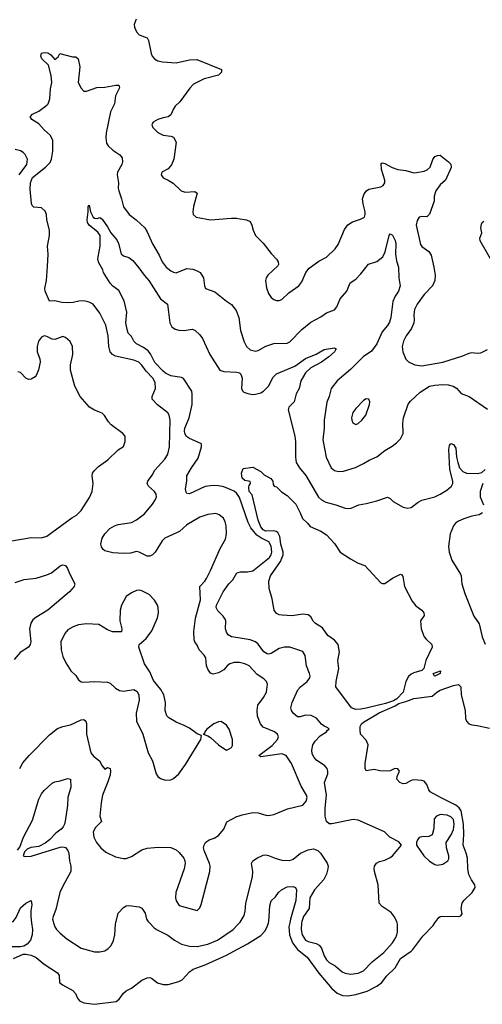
# Model space of a CAD drawing. Header units: inches. Extents: x 2134017 to 2292458, y 756222 to 916513.
# Tile 343 of 387: x 2248344 to 2251849, y 879384 to 886847. Entities that reach past the tile are written whole.
import ezdxf

# ---------------------------------------------------------------- set-up
doc = ezdxf.new("R2010")
doc.units = ezdxf.units.IN
doc.header["$MEASUREMENT"] = 0
for name, color, linetype in [('C2847', 7, 'Continuous'), ('C2848', 7, 'Continuous'), ('C2857', 7, 'Continuous'), ('C2858', 7, 'Continuous')]:
    doc.layers.add(name, color=color, linetype=linetype)

msp = doc.modelspace()

# ---------------------------------------------------------------- linework, layer by layer
at = {"layer": 'C2847', "color": 5}
for points, elevation in [([(2248434, 880000), (2248440.7, 879950), (2248437.6, 879910), (2248424.6, 879870), (2248401.1, 879838.9), (2248375.1, 879824.9), (2248350, 879820.4), (2248270, 879820.3)], 220), ([(2248600.5, 880000), (2248611.3, 879970), (2248623.9, 879950), (2248650, 879922), (2248700.7, 879880.7), (2248810, 879809.1), (2248910, 879782.2), (2248950, 879781.2), (2248989.4, 879790), (2249014.1, 879805.9), (2249037.2, 879830), (2249053.8, 879866.2), (2249064.9, 879910), (2249070, 879991.3), (2249072.1, 880000)], 240), ([(2249328.7, 880000), (2249363.6, 879963.6), (2249386.9, 879946.9), (2249467.2, 879907.2), (2249517.6, 879870), (2249570, 879839.7), (2249630, 879824.5), (2249690, 879822.9), (2249770, 879840.2), (2249842.4, 879870), (2249961.3, 879950), (2250000, 879989.9)], 240), ([(2248297.2, 879730), (2248370, 879762.6), (2248390, 879764.6), (2248430, 879756), (2248470, 879738), (2248530, 879686.7), (2248630, 879622), (2248642.4, 879602.4), (2248644.9, 879550), (2248667.7, 879530), (2248747.5, 879487.5), (2248765.8, 879465.9), (2248782, 879430), (2248797.1, 879410), (2248830, 879393.6), (2248910, 879383.6), (2249075.5, 879404.5), (2249098, 879422), (2249130, 879466.8), (2249150, 879486), (2249190, 879506.8), (2249270, 879567.3), (2249310, 879584.9), (2249330, 879587.3), (2249342.5, 879582.5), (2249387, 879547), (2249430, 879532.7), (2249470, 879534.9), (2249550, 879555.5), (2249576, 879570), (2249629.6, 879630), (2249658.4, 879650), (2249750, 879682.6), (2249910, 879755.6), (2250000, 879803.7)], 220)]:
    msp.add_lwpolyline(points, dxfattribs=dict(at, elevation=elevation))
at = {"layer": 'C2848', "color": 5}
for points, elevation in [([(2249225.7, 886850), (2249211.7, 886810), (2249213.1, 886790), (2249230, 886755.5), (2249250, 886732.2), (2249310.4, 886710), (2249321.1, 886690), (2249340.4, 886590), (2249348.2, 886570), (2249364.9, 886550), (2249390, 886534), (2249427.1, 886527.1), (2249530, 886520.7), (2249630, 886541.5), (2249685.3, 886545.3), (2249873, 886470), (2249872, 886450), (2249850, 886425.1), (2249742.7, 886397.3), (2249662.2, 886357.8), (2249632.2, 886327.8), (2249556.7, 886223.3), (2249522.4, 886190), (2249508.4, 886170), (2249490, 886126), (2249470, 886109.5), (2249430, 886102.9), (2249390.4, 886089.6), (2249356, 886070), (2249350, 886062), (2249345.5, 886050), (2249353, 886030), (2249390, 885990.4), (2249430, 885971.7), (2249490, 885963.7), (2249510, 885955.8), (2249530, 885918), (2249511.3, 885790), (2249494.3, 885745.7), (2249470, 885715.1), (2249421, 885690), (2249416, 885670), (2249430, 885646.8), (2249470, 885630.8), (2249507.9, 885607.9), (2249568.4, 885548.4), (2249598.8, 885538.8), (2249670, 885544), (2249690, 885531.3), (2249661.3, 885430), (2249655.5, 885390), (2249659.1, 885370), (2249681, 885350), (2249790, 885328.8), (2249950, 885342), (2249990, 885341.3), (2250000, 885339.7)], 280), ([(2250000, 881973.6), (2249970, 881973.7), (2249935.1, 881964.9), (2249914.9, 881950), (2249890, 881919.5), (2249850, 881895.6), (2249810, 881886.6), (2249790, 881894.5), (2249770, 881922.7), (2249760.4, 881950), (2249755.3, 882010), (2249743, 882030), (2249702.9, 882070), (2249690, 882105.2), (2249672, 882130), (2249666.5, 882146.5), (2249662.6, 882210), (2249677.4, 882310), (2249714, 882450), (2249709.7, 882550), (2249746.6, 882590), (2249759.2, 882610), (2249790, 882670.4), (2249862.3, 882837.7), (2249902.4, 882910), (2249911.2, 882950), (2249909.7, 883010), (2249901.6, 883041.6), (2249887.7, 883067.7), (2249854.8, 883094.8), (2249830, 883104), (2249770, 883097.3), (2249710, 883075.8), (2249610, 883018.9), (2249553.7, 882966.4), (2249442.6, 882917.3), (2249423.3, 882896.7), (2249370, 882809.8), (2249350, 882791.1), (2249330, 882780.5), (2249310, 882779.7), (2249250, 882811.8), (2249230, 882814.5), (2249184.1, 882804.1), (2249130, 882799.3), (2249050, 882805.1), (2248990, 882820.7), (2248976, 882830), (2248962.9, 882850), (2248958.4, 882870), (2248970, 882916), (2248989.7, 882950.3), (2249027, 882990), (2249062.7, 883010), (2249090, 883019.1), (2249190, 883035.2), (2249230, 883054.7), (2249290, 883101.3), (2249350, 883174), (2249372.4, 883210), (2249379.7, 883230), (2249377.4, 883250), (2249365.6, 883270), (2249319.3, 883310), (2249309.3, 883330), (2249314.5, 883350), (2249346.9, 883393.1), (2249368, 883432), (2249444.8, 883515.2), (2249467.1, 883552.9), (2249479.8, 883610), (2249484.2, 883810), (2249475.8, 883850), (2249466.3, 883866.3), (2249387.3, 883927.3), (2249348.2, 883970), (2249348.3, 883990), (2249372, 884050), (2249370, 884096), (2249353.8, 884130), (2249303.4, 884183.4), (2249270, 884228.2), (2249245.6, 884250), (2249210, 884266.4), (2249070, 884295.1), (2249047.7, 884307.7), (2249029.9, 884329.8), (2249019.1, 884370), (2249015.3, 884450), (2248996.1, 884530), (2248950, 884621.6), (2248901.6, 884690), (2248870, 884706), (2248830, 884714.8), (2248792.1, 884712.1), (2248750, 884702), (2248710, 884700.6), (2248663.4, 884703.4), (2248610, 884714.8), (2248570, 884713.6), (2248537.7, 884790), (2248535, 884810), (2248546, 884870), (2248554.8, 884974.8), (2248559.1, 885070), (2248554.7, 885130), (2248571, 885210), (2248569, 885250), (2248550, 885329.3), (2248545.9, 885370), (2248535.8, 885395.8), (2248510, 885420.3), (2248450, 885426.6), (2248438.9, 885438.9), (2248433.2, 885453.2), (2248422.2, 885562.2), (2248425.8, 885610), (2248442, 885650), (2248538.9, 885730), (2248574.7, 885765.3), (2248584.8, 885790), (2248596.1, 885850), (2248595.6, 885930), (2248577.7, 885970), (2248530, 886011.5), (2248490, 886058.4), (2248437.2, 886090), (2248423.7, 886110), (2248441.2, 886130), (2248490, 886153.7), (2248550, 886198.7), (2248559.1, 886210), (2248572.1, 886247.9), (2248577.8, 886322.2), (2248586.6, 886370), (2248583.6, 886423.6), (2248561.2, 886501.2), (2248512.3, 886550), (2248505.1, 886570), (2248508, 886592), (2248530, 886599.1), (2248556.3, 886596.3), (2248579.8, 886579.8), (2248610, 886546), (2248634.6, 886565.4), (2248648.7, 886591.3), (2248744.1, 886564.1), (2248770, 886563.8), (2248787.7, 886550), (2248800.9, 886490), (2248788, 886370), (2248810, 886326.8), (2248830, 886304.9), (2248850, 886306), (2248927.4, 886332.6), (2248990, 886335.5), (2249071.4, 886351.4), (2249096, 886350), (2249099.5, 886330), (2249070.2, 886270), (2249063.1, 886210), (2249032.1, 886148), (2248998.6, 885990), (2248995.8, 885950), (2249002.3, 885910), (2249015.3, 885890), (2249050, 885857.6), (2249102.9, 885822.9), (2249119.6, 885799.6), (2249122.3, 885770), (2249118.5, 885750), (2249086, 885690), (2249081.7, 885670), (2249093.1, 885610), (2249091.3, 885570), (2249095, 885550), (2249116.5, 885490), (2249129.3, 885429.3), (2249173.1, 885370), (2249226.7, 885330), (2249291.7, 885270), (2249310, 885239.1), (2249350, 885147.7), (2249401.7, 885061.7), (2249423.6, 885010), (2249454.9, 884970), (2249490, 884942.6), (2249510, 884932), (2249530, 884928.8), (2249610, 884959.6), (2249655.2, 884955.2), (2249690, 884943.7), (2249710.4, 884930), (2249737, 884890), (2249743.8, 884830), (2249751, 884810), (2249823.7, 884783.7), (2249910, 884713), (2249950, 884687.3), (2249983.4, 884643.4), (2250000, 884600.7)], 260), ([(2248340.9, 885670), (2248397.7, 885750), (2248404.2, 885790), (2248385.1, 885825.1), (2248370, 885838.7), (2248350, 885853), (2248310, 885862.6)], 280), ([(2250000, 883240.6), (2249990, 883255.2), (2249970, 883273.7), (2249890, 883306.6), (2249850, 883314.4), (2249810, 883316.1), (2249750, 883308.2), (2249630, 883253.3), (2249610, 883256.2), (2249604.9, 883264.9), (2249601.5, 883290), (2249610.6, 883350), (2249610.9, 883390), (2249644.8, 883450), (2249697.6, 883522.4), (2249721.8, 883610), (2249721, 883630), (2249715.3, 883635.3), (2249631.1, 883671.1), (2249608.5, 883688.5), (2249594.9, 883710), (2249592, 883730), (2249595.9, 883750), (2249628.3, 883830), (2249650.4, 883930), (2249651.8, 884008.2), (2249647.6, 884030), (2249586.1, 884126.1), (2249570, 884134), (2249490, 884147.3), (2249450, 884166.8), (2249430, 884183.6), (2249368.2, 884248.2), (2249334.1, 884314.1), (2249316.3, 884336.3), (2249282.6, 884362.6), (2249228.3, 884390), (2249209.7, 884410), (2249190, 884445.1), (2249166.9, 884470), (2249157.4, 884497.4), (2249149, 884550), (2249155, 884630), (2249136.2, 884716.2), (2249094.2, 884794.2), (2249050, 884827.6), (2249029.9, 884849.9), (2248979.3, 884930), (2248973.2, 884950), (2248944.2, 885004.2), (2248936.9, 885030), (2248937.4, 885050), (2248953.6, 885130), (2248953.8, 885210), (2248935.9, 885235.9), (2248869.8, 885290), (2248858.9, 885310), (2248855.3, 885330), (2248863.5, 885390), (2248862, 885430), (2248870, 885442), (2248880.5, 885390), (2248901.6, 885350), (2248910, 885343.1), (2248930, 885339.5), (2248950, 885348.2), (2248970, 885334.9), (2249010, 885277.4), (2249034, 885230), (2249078.9, 885178.9), (2249093, 885150), (2249112.8, 885072.8), (2249130, 885055.5), (2249170, 885043.1), (2249200.3, 885020.2), (2249246.8, 884966.8), (2249286.3, 884910), (2249322.8, 884870), (2249410, 884731.8), (2249463, 884690), (2249481.3, 884550), (2249497.8, 884517.7), (2249521.2, 884501.2), (2249550, 884492.9), (2249590, 884490.3), (2249650, 884501.6), (2249670, 884494.4), (2249710, 884458.7), (2249730.3, 884430), (2249784.4, 884310), (2249861.3, 884190), (2249890, 884181.2), (2249990, 884174.6), (2250000, 884171.5)], 240), ([(2248270, 882893.4), (2248430, 882921.5), (2248510, 882920.3), (2248548.6, 882931.4), (2248739.5, 883070), (2248774.5, 883090), (2248810, 883126), (2248874.1, 883225.9), (2248892.4, 883270), (2248901.1, 883330), (2248892.8, 883390), (2248896.3, 883410), (2248909.8, 883430.2), (2248940.1, 883459.9), (2249012.7, 883510), (2249090, 883587.3), (2249129.4, 883610.6), (2249143.7, 883650), (2249142.7, 883690), (2249126, 883710), (2249036.4, 883776.4), (2249017.7, 883797.7), (2248987.5, 883847.5), (2248970, 883865.2), (2248910, 883886.6), (2248873.2, 883910), (2248802.9, 883990), (2248762.6, 884070), (2248729.8, 884190), (2248729.7, 884230), (2248746.6, 884310), (2248744.7, 884370), (2248727.1, 884407.1), (2248690, 884438.4), (2248670, 884445.6), (2248610, 884421.6), (2248590, 884425.6), (2248550, 884446.3), (2248530, 884449.6), (2248510, 884440.7), (2248487.4, 884410), (2248475.6, 884370), (2248476.5, 884330), (2248496.7, 884276.7), (2248500.3, 884250), (2248487.1, 884192.9), (2248470, 884148.7), (2248461.4, 884138.6), (2248430, 884121.2), (2248410, 884119.3), (2248390, 884129.3), (2248350, 884172), (2248330, 884177)], 280), ([(2248310, 882581.6), (2248377.6, 882602.4), (2248470, 882614.3), (2248550, 882638.3), (2248585.7, 882654.3), (2248650, 882706.8), (2248670, 882714.8), (2248690.5, 882710.5), (2248707.3, 882687.3), (2248721, 882650), (2248761, 882570), (2248757.3, 882550), (2248721.6, 882510), (2248558, 882370), (2248465, 882315.1), (2248443.4, 882296.6), (2248427.5, 882272.5), (2248417.6, 882230), (2248427.9, 882130), (2248422.3, 882110), (2248410, 882091.6), (2248348.8, 882050), (2248302, 881998)], 260), ([(2250000, 882160.7), (2249948.6, 882168.6), (2249924.3, 882184.3), (2249910, 882205.1), (2249903.9, 882230), (2249906.3, 882290), (2249902.2, 882302.2), (2249885.9, 882325.9), (2249844.9, 882364.9), (2249833.8, 882390), (2249835.8, 882410), (2249886.6, 882510), (2249929, 882571), (2249958.3, 882601.7), (2249990, 882653.2), (2250000, 882656.7)], 240), ([(2248343.8, 881170), (2248367.1, 881212.8), (2248416.1, 881270), (2248570, 881425.3), (2248630, 881474), (2248670, 881490.4), (2248730, 881502), (2248810, 881540.4), (2248830, 881542), (2248844, 881530), (2248850, 881512), (2248850.1, 881429.9), (2248882.2, 881290), (2248903.6, 881263.6), (2248949.4, 881229.4), (2248970, 881190.6), (2248990, 881166), (2249010, 881178.8), (2249030, 881170.8), (2249033.1, 881150), (2249030, 881122), (2249013, 881070), (2248971.7, 880968.3), (2248960.3, 880910), (2248950.4, 880810.3), (2248962.8, 880770), (2248917.4, 880722.6), (2248899.6, 880690), (2248904.9, 880650), (2248925.7, 880610), (2248957.6, 880570), (2248996.9, 880536.9), (2249070, 880500.2), (2249130, 880488.5), (2249151.2, 880488.8), (2249190, 880503.1), (2249270, 880553.4), (2249310, 880567.6), (2249394.3, 880574.3), (2249490, 880571.8), (2249530, 880555.5), (2249553.5, 880533.5), (2249587.7, 880490), (2249595.5, 880470), (2249597.1, 880450), (2249590.4, 880409.6), (2249527, 880230), (2249523.7, 880190), (2249528.9, 880168.9), (2249552.5, 880132.5), (2249690, 880094), (2249710, 880116), (2249718.8, 880141.2), (2249783.5, 880390), (2249786.3, 880430), (2249783, 880450), (2249741.6, 880550), (2249737.6, 880570), (2249740.7, 880590), (2249752.7, 880610), (2249779, 880630), (2249816.9, 880643.1), (2249850, 880663.8), (2249889.6, 880710), (2249914.2, 880765.8), (2249990, 880807.3), (2250000, 880810.7)], 260), ([(2248327.3, 880552.7), (2248344.2, 880575.8), (2248373.7, 880650), (2248441.4, 880778.6), (2248490, 880937.3), (2248510, 880979.1), (2248530, 881004), (2248590, 881060.7), (2248610, 881070.7), (2248650, 881077.3), (2248690, 881090.6), (2248710, 881094), (2248730, 881091), (2248731.4, 881028.6), (2248708.7, 880950), (2248707, 880890), (2248688.8, 880771.2), (2248683.8, 880750), (2248672.7, 880730), (2248657.6, 880710), (2248618.9, 880681.1), (2248570.6, 880629.4), (2248535.8, 880604.2), (2248490, 880579.3), (2248427.5, 880572.5), (2248401.1, 880558.9), (2248380.5, 880539.5), (2248371, 880510), (2248384.6, 880504.6), (2248430, 880507.3), (2248650, 880575.1), (2248670, 880576.9), (2248690, 880572.6), (2248710, 880550.3), (2248716.5, 880530), (2248720.9, 880470), (2248732.4, 880430), (2248730.4, 880390.4), (2248670, 880279.6), (2248649.3, 880230), (2248617.2, 880102.8), (2248597.6, 880050), (2248593.6, 880030), (2248596.9, 880010), (2248600.5, 880000)], 240), ([(2248265.8, 880000), (2248294, 880010), (2248317.6, 880042.4), (2248350, 880114), (2248390, 880150.6), (2248430, 880170.8), (2248437, 880137), (2248428.8, 880091.2), (2248427.4, 880050), (2248434, 880000)], 220), ([(2249072.1, 880000), (2249090, 880073.4), (2249130, 880118), (2249150, 880130.4), (2249170, 880133), (2249250, 880123), (2249270, 880113), (2249294.1, 880074.1), (2249305.8, 880030), (2249314.7, 880014.7), (2249328.7, 880000)], 240)]:
    msp.add_lwpolyline(points, dxfattribs=dict(at, elevation=elevation))
at = {"layer": 'C2848', "color": 5, "elevation": 280}
for points in [[(2249250, 882522.4), (2249230, 882519.6), (2249190, 882502.9), (2249150, 882474), (2249114.6, 882410), (2249106, 882370), (2249104, 882290), (2249118.8, 882230), (2249114.4, 882205.6), (2249046.8, 882206.8), (2249010, 882222.7), (2248942.5, 882262.5), (2248850, 882267.8), (2248790, 882260.5), (2248750, 882244.7), (2248710, 882221.3), (2248686.1, 882193.9), (2248656.9, 882130), (2248659, 882070), (2248670, 882018.8), (2248692.4, 881972.4), (2248732.7, 881910), (2248770, 881876.3), (2248790, 881842.8), (2248810, 881827.3), (2248830, 881824.9), (2248910, 881830.4), (2249010, 881824.9), (2249030, 881817), (2249070, 881778.9), (2249101, 881761), (2249130, 881757.7), (2249208.5, 881768.5), (2249233.5, 881753.5), (2249245.7, 881725.7), (2249248.8, 881690), (2249227.2, 881590), (2249228.7, 881530), (2249277.1, 881430), (2249317.1, 881290), (2249350.5, 881230), (2249379.1, 881130), (2249390.8, 881110), (2249410, 881094), (2249450, 881082), (2249490, 881084.9), (2249510, 881094.8), (2249549.6, 881130.4), (2249599.4, 881200.6), (2249717.2, 881390), (2249722, 881422), (2249690, 881433.2), (2249630, 881476), (2249590, 881497.2), (2249530, 881522.7), (2249475.3, 881555.3), (2249459.3, 881570), (2249446.6, 881610), (2249449.6, 881670.4), (2249437.4, 881730), (2249414.7, 881770), (2249358.2, 881838.2), (2249330, 881904), (2249290, 881964), (2249246.6, 882090), (2249249.5, 882110.5), (2249303.3, 882156.7), (2249345.9, 882214.1), (2249387.2, 882312.8), (2249396.3, 882350), (2249393.6, 882390), (2249387.3, 882410), (2249365.9, 882445.9), (2249324.5, 882490), (2249270, 882518.7)], [(2249870, 881526.6), (2249850, 881525.1), (2249814, 881510), (2249761, 881470), (2249746, 881450), (2249743.6, 881436.4), (2249734, 881430), (2249770, 881418.8), (2249790, 881405.5), (2249850, 881350.4), (2249890, 881322), (2249910, 881310.8), (2249930, 881318.8), (2249949.4, 881330.6), (2249955.9, 881344.1), (2249956.9, 881390), (2249931.1, 881470), (2249910, 881499.5)]]:
    msp.add_lwpolyline(points, close=True, dxfattribs=at)
at = {"layer": 'C2857', "color": 5}
for points, elevation in [([(2250000, 879803.7), (2250070, 879841.2), (2250170, 879904.8), (2250202.3, 879937.7), (2250220.2, 879970), (2250229.4, 880000)], 220), ([(2250000, 879989.9), (2250009.8, 880000)], 240), ([(2250390.2, 880000), (2250384.5, 879970), (2250387.8, 879910), (2250411.3, 879850), (2250450, 879799.9), (2250521.1, 879741.1), (2250610, 879619.8), (2250710, 879502.9), (2250750, 879468.4), (2250790, 879451.1), (2250830, 879447.5), (2250890, 879457.6), (2250976.3, 879483.7), (2251050, 879520.6), (2251087.6, 879550), (2251122.5, 879597.5), (2251190, 879660.2), (2251229.5, 879730.5), (2251310, 879785.1), (2251322.1, 879797.9), (2251398.7, 879901.3), (2251478.1, 879981.9), (2251490.7, 880000)], 220), ([(2250480.5, 880000), (2250475.6, 879950), (2250484.2, 879910), (2250510.3, 879870), (2250530, 879858.9), (2250590, 879843.8), (2250612.5, 879832.5), (2250631.1, 879810), (2250651.1, 879750), (2250670, 879719.6), (2250690, 879701.6), (2250734.2, 879674.2), (2250787, 879630), (2250810, 879619.2), (2250850, 879612.8), (2250910, 879619.2), (2250950, 879638.5), (2251015.7, 879704.3), (2251103.7, 879776.3), (2251168.6, 879850), (2251194.7, 879890), (2251202.4, 879910), (2251207.8, 879930), (2251206, 879990), (2251203.8, 880000)], 240)]:
    msp.add_lwpolyline(points, dxfattribs=dict(at, elevation=elevation))
at = {"layer": 'C2858', "color": 5}
for points, elevation in [([(2250000, 885339.7), (2250062, 885330), (2250090, 885316), (2250104, 885290), (2250113, 885250), (2250130.6, 885210), (2250190, 885153.4), (2250250, 885074), (2250290, 885030.7), (2250302, 885010), (2250304.9, 884990), (2250299.5, 884980.5), (2250223.7, 884910), (2250212, 884890), (2250207.6, 884870), (2250213.3, 884813.3), (2250228.5, 884770), (2250250, 884742), (2250270, 884725.5), (2250290, 884717.1), (2250310, 884717.1), (2250330, 884726.4), (2250383, 884777), (2250458, 884830), (2250481.4, 884858.6), (2250513, 884930), (2250537.4, 884962.6), (2250610, 885016), (2250670, 885047.2), (2250734.7, 885110), (2250756.8, 885143.2), (2250804.5, 885255.5), (2250830, 885292.7), (2250864.6, 885315.4), (2250926.5, 885333.5), (2250956, 885350), (2250962.9, 885370), (2250961.3, 885390), (2250945.8, 885450), (2250942.4, 885490), (2250953.8, 885526.2), (2250971.7, 885548.3), (2250990, 885560.9), (2251079.8, 885580.2), (2251097, 885590), (2251109.7, 885610), (2251109.7, 885630.3), (2251086.6, 885710), (2251084.2, 885755.8), (2251090, 885760.5), (2251110, 885756.5), (2251165.7, 885725.7), (2251210, 885710.2), (2251270, 885703.1), (2251330, 885686.4), (2251350, 885688.4), (2251410, 885698), (2251431.7, 885708.3), (2251454, 885730), (2251474.2, 885785.9), (2251489.3, 885810.7), (2251510, 885818), (2251530, 885818.8), (2251592.2, 885770), (2251610, 885750.4), (2251614.1, 885725.9), (2251570.4, 885630), (2251530, 885595.6), (2251498, 885550), (2251483.8, 885510), (2251484, 885470), (2251448.1, 885371.9), (2251430, 885353.2), (2251390, 885355.1), (2251370, 885349), (2251355.2, 885324.8), (2251348.2, 885290), (2251381.4, 885141.4), (2251390, 885127.7), (2251444.9, 885090), (2251462.6, 885062.6), (2251483.2, 884970), (2251491.3, 884910), (2251490.2, 884870), (2251471, 884829), (2251410, 884764.2), (2251356.9, 884690), (2251335.3, 884650), (2251330.3, 884610.3), (2251334, 884570), (2251331.1, 884550), (2251313, 884507), (2251272.4, 884450), (2251251.3, 884410), (2251243.2, 884370), (2251246.2, 884330), (2251270, 884274), (2251290, 884253.1), (2251338.8, 884230), (2251390, 884223.5), (2251550, 884251.2), (2251701.4, 884298.6), (2251750, 884319.5), (2251770, 884323.1), (2251810, 884318.4), (2251838, 884322), (2251890, 884348)], 280), ([(2252014.6, 884854.6), (2251832.3, 885170), (2251829.6, 885190), (2251846, 885230), (2251839.3, 885270), (2251843.2, 885296.8), (2251849, 885310), (2251860.2, 885319.8)], 280), ([(2250000, 884600.7), (2250004.2, 884590), (2250018, 884490), (2250045.3, 884405.3), (2250063.1, 884370), (2250090, 884343.7), (2250130, 884334.9), (2250150, 884339.5), (2250210, 884372.7), (2250270, 884392.7), (2250370, 884394), (2250390, 884404.4), (2250481.3, 884498.7), (2250550, 884554.6), (2250625.9, 884594.1), (2250670, 884625.5), (2250730, 884647.7), (2250747, 884670), (2250773.3, 884730), (2250822.4, 884790), (2250848.7, 884851.3), (2250890, 884880.3), (2250930, 884919.6), (2250986, 884994), (2251050, 885014.9), (2251096, 885050), (2251112.9, 885087.1), (2251142.7, 885210), (2251150, 885222.4), (2251170, 885214), (2251190, 885172.7), (2251194, 885150), (2251192.5, 885070), (2251199.7, 885019.7), (2251213.8, 884970), (2251216.2, 884890), (2251225.8, 884830), (2251215.5, 884790), (2251188.4, 884750), (2251171.8, 884710), (2251157.1, 884590), (2251146.7, 884553.3), (2251132.1, 884527.9), (2251090, 884479.7), (2251049.5, 884390.5), (2251010, 884334.3), (2250947.7, 884292.3), (2250850, 884194.8), (2250748.9, 884110), (2250705.3, 884050), (2250688.9, 883990), (2250672, 883948), (2250650.3, 883810), (2250651.4, 883750), (2250641.6, 883661.6), (2250666, 883530), (2250704.9, 883450), (2250730, 883429.1), (2250761.4, 883421.4), (2250796.4, 883423.6), (2250888.1, 883451.9), (2250950, 883482), (2250991.3, 883508.7), (2251050, 883534.4), (2251110, 883581.1), (2251165.9, 883614.1), (2251199.6, 883640.4), (2251229.6, 883670), (2251249.7, 883710), (2251247.9, 883787.9), (2251251.5, 883828.5), (2251287.4, 883932.6), (2251304.5, 883955.5), (2251377.8, 884022.2), (2251450, 884068.4), (2251490, 884077.1), (2251550, 884081.6), (2251590, 884078.8), (2251629.3, 884069.3), (2251652.7, 884052.7), (2251690, 884012.4), (2251750, 883991.6), (2251890, 883893.4)], 260), ([(2250000, 884171.5), (2250008.8, 884168.8), (2250019.3, 884159.3), (2250029.4, 884130), (2250024, 884050), (2250032.7, 884032.7), (2250043.4, 884023.4), (2250072.5, 884012.5), (2250106.9, 884006.9), (2250130, 884008.1), (2250170, 884018.9), (2250190.4, 884029.7), (2250230.3, 884069.7), (2250264.1, 884135.9), (2250290, 884161.8), (2250430, 884221.5), (2250510, 884277.6), (2250589.8, 884310.2), (2250650, 884346), (2250730, 884359.3), (2250744, 884350), (2250736, 884344), (2250730.3, 884330), (2250687.6, 884290), (2250630.2, 884250), (2250550, 884207), (2250510.9, 884170), (2250475, 884110), (2250460.7, 884050), (2250438.9, 884010), (2250424.2, 883950), (2250383.1, 883910), (2250378.5, 883890), (2250429.3, 883690), (2250433.7, 883650), (2250433.2, 883530), (2250440.2, 883490), (2250463.5, 883450), (2250512.1, 883392.1), (2250608.3, 883228.4), (2250630, 883206.7), (2250664.9, 883190), (2250740.5, 883170), (2250810, 883144), (2250838, 883142), (2250855.6, 883144.4), (2250914, 883170), (2250970, 883178.3), (2251050, 883198.7), (2251130, 883228), (2251150, 883217.3), (2251174, 883194), (2251250, 883150.5), (2251283.7, 883143.7), (2251310, 883150.4), (2251362.4, 883190), (2251390, 883204.7), (2251490, 883231.2), (2251530, 883249.2), (2251580.3, 883279.7), (2251615.6, 883310), (2251626, 883330), (2251626, 883350), (2251603.3, 883436.7), (2251595.1, 883590), (2251600.2, 883619.8), (2251610, 883634.8), (2251630, 883626), (2251650, 883598), (2251654.9, 883530), (2251663, 883490), (2251677.1, 883450), (2251701.1, 883421.1), (2251730, 883408.8), (2251811.9, 883408.1), (2251844.7, 883415.3), (2251870, 883436)], 240), ([(2251853.7, 883330), (2251833.7, 883270), (2251834, 883230), (2251857.6, 883170)], 240), ([(2250000, 882656.7), (2250017.3, 882662.7), (2250070, 882661.7), (2250110, 882669.5), (2250235.7, 882770), (2250249, 882790), (2250253.9, 882810), (2250250, 882856.2), (2250230.7, 882890), (2250170, 882919.7), (2250140.5, 882940.5), (2250094.9, 882994.9), (2250074.8, 883034.8), (2250010, 883226), (2250000, 883240.6)], 240), ([(2251850.3, 883109.8), (2251825.5, 883094.5), (2251770, 883084), (2251710, 883063.5), (2251670, 883046.2), (2251646.7, 883030), (2251630, 883009.6), (2251606, 882950), (2251592.4, 882852.4), (2251598.4, 882810), (2251618, 882750), (2251684.9, 882644.9), (2251690.3, 882630), (2251694.9, 882570), (2251717.4, 882497.4), (2251786.1, 882326.1), (2251826.8, 882266.8), (2251848.7, 882170), (2251872.3, 882112.3)], 240), ([(2251203.8, 880000), (2251201.6, 880010), (2251181.3, 880050), (2251158.4, 880078.4), (2251090, 880125.4), (2251067.2, 880150), (2251059.3, 880290), (2251032.2, 880390), (2251031, 880410), (2251032.6, 880430), (2251046.7, 880453.3), (2251070, 880466.3), (2251110, 880477.3), (2251150, 880495.6), (2251169.6, 880510), (2251238, 880590), (2251216, 880616), (2251149.7, 880649.7), (2251109, 880690), (2250910, 880779.7), (2250870, 880783.8), (2250710, 880751.1), (2250690, 880752.4), (2250668.8, 880770), (2250657.7, 880810), (2250658.5, 880870), (2250668.1, 880970), (2250654.4, 881065.6), (2250678.4, 881130), (2250678.8, 881150), (2250672.9, 881170), (2250656.9, 881190), (2250593.1, 881233.1), (2250574.2, 881254.2), (2250561.1, 881281.1), (2250556.9, 881310), (2250566.1, 881350), (2250582.6, 881377.4), (2250621.7, 881418.3), (2250668.5, 881450), (2250677.3, 881462.7), (2250689.6, 881470), (2250679.8, 881479.8), (2250650, 881492.1), (2250630, 881506.9), (2250592.6, 881552.6), (2250553, 881573), (2250510, 881576.2), (2250470, 881563.5), (2250450, 881563.5), (2250415.4, 881590), (2250403.1, 881610), (2250398.2, 881630), (2250408.8, 881670), (2250452.6, 881767.4), (2250471.2, 881788.8), (2250522.4, 881830), (2250542.8, 881857.2), (2250545.4, 881870), (2250541, 881890), (2250517.8, 881950), (2250507.5, 882027.5), (2250490, 882058), (2250390.8, 882090.8), (2250350, 882091.7), (2250310, 882079.4), (2250250, 882042.3), (2250230, 882037.3), (2250219.7, 882039.7), (2250195.1, 882055.1), (2250150, 882113.8), (2250130, 882131.7), (2250090, 882146.6), (2250000, 882160.7)], 240), ([(2250000, 880810.7), (2250030, 880820.7), (2250110, 880837.3), (2250150, 880835.5), (2250210, 880817.1), (2250230, 880815.5), (2250270, 880823), (2250374.5, 880865.5), (2250490, 880894), (2250515.6, 880924.4), (2250522.9, 880950), (2250518.4, 880970), (2250477.8, 881037.8), (2250404.5, 881210), (2250362.6, 881270), (2250330, 881281.5), (2250170, 881260.5), (2250155.1, 881270), (2250255.9, 881344.1), (2250298, 881390), (2250304.7, 881410), (2250297.6, 881430), (2250274.5, 881450), (2250190, 881484.2), (2250169.8, 881510), (2250146.8, 881566.8), (2250142.2, 881610), (2250148.6, 881650), (2250192.6, 881710), (2250213.5, 881750), (2250220.5, 881810), (2250214, 881830), (2250194, 881850), (2250144, 881884), (2250081.6, 881950), (2250050, 881964.4), (2250010, 881973.5), (2250000, 881973.6)], 260), ([(2251490.7, 880000), (2251519.2, 880040.8), (2251530, 880048.7), (2251550, 880052.2), (2251670, 880048.5), (2251686, 880054), (2251697.2, 880070), (2251689.2, 880110), (2251698, 880150), (2251709.4, 880170), (2251772.7, 880230), (2251796, 880270), (2251792.7, 880290), (2251766.9, 880326.9), (2251747.6, 880367.6), (2251739.9, 880410), (2251737, 880490), (2251727.7, 880530), (2251704.8, 880590), (2251708.6, 880670), (2251706, 880750), (2251689.5, 880850), (2251673.3, 880873.3), (2251650, 880892.1), (2251531.7, 880950), (2251455.1, 880995.1), (2251443.1, 881010), (2251428.7, 881050), (2251410, 881073.7), (2251390, 881080.8), (2251330, 881083.8), (2251310, 881079.7), (2251270, 881056.9), (2251250, 881054.7), (2251223.7, 881063.7), (2251202, 881090), (2251203.7, 881110), (2251222, 881150), (2251210, 881169.2), (2251186, 881170), (2251150, 881153), (2251130, 881149.6), (2251073.4, 881153.4), (2251030, 881162.9), (2250970, 881153.2), (2250961.6, 881170), (2250962.2, 881210), (2250984.3, 881350), (2250970, 881385.3), (2250927.6, 881430), (2250923.6, 881463.6), (2250923.9, 881490), (2250933.8, 881510), (2250950, 881523.3), (2251067.8, 881592.2), (2251190, 881645.1), (2251216.2, 881663.8), (2251270, 881677.6), (2251330, 881700.8), (2251470, 881719.5), (2251505.1, 881750), (2251530, 881764.7), (2251630, 881801.1), (2251670, 881808.8), (2251687.4, 881790), (2251690.3, 881729.7), (2251719, 881610), (2251722, 881550), (2251730.3, 881530), (2251747, 881510), (2251770, 881500.8), (2251810, 881497.6), (2251903.3, 881476.7)], 220), ([(2250009.8, 880000), (2250014.8, 880005.2), (2250044.4, 880055.6), (2250053.7, 880090), (2250057.4, 880150), (2250108.5, 880350), (2250109.8, 880390), (2250100.4, 880450), (2250111.3, 880470), (2250145.9, 880494.1), (2250190, 880513.4), (2250210, 880516.9), (2250230, 880512.7), (2250278.8, 880490), (2250330, 880476.5), (2250390, 880473.4), (2250416.8, 880483.2), (2250472.1, 880527.9), (2250530, 880553.2), (2250570, 880561.2), (2250602.4, 880550), (2250622.8, 880530), (2250674.1, 880454.1), (2250680.2, 880430), (2250679.7, 880410), (2250668.7, 880370), (2250649.4, 880330), (2250578.7, 880250), (2250542.5, 880190), (2250536.3, 880110), (2250495.7, 880050), (2250481.5, 880010), (2250480.5, 880000)], 240), ([(2250229.4, 880000), (2250232.5, 880010), (2250240.3, 880130), (2250250, 880167.7), (2250283, 880197), (2250305.1, 880230), (2250327.6, 880250), (2250370, 880273.4), (2250417.2, 880277.2), (2250434, 880270), (2250442.4, 880250), (2250435.9, 880170), (2250395.9, 880030), (2250390.2, 880000)], 220)]:
    msp.add_lwpolyline(points, dxfattribs=dict(at, elevation=elevation))
for points, elevation in [([(2250970, 883973.2), (2250950, 883959.3), (2250890, 883898.4), (2250868.9, 883870), (2250858.9, 883830), (2250860.3, 883810), (2250868.4, 883790), (2250890, 883779.3), (2250910, 883787), (2250935.8, 883810), (2250966.3, 883850), (2250993.6, 883930), (2250996.2, 883950), (2250989.1, 883969.1)], 280), ([(2251090, 882573.4), (2251110, 882573.4), (2251170, 882612.7), (2251230, 882644.7), (2251238.8, 882638.8), (2251246.4, 882626.4), (2251259.1, 882550), (2251318.7, 882438.7), (2251344.5, 882404.5), (2251391.8, 882371.8), (2251407.4, 882350), (2251408.7, 882330), (2251382, 882290), (2251384.9, 882230), (2251408, 882170), (2251423, 882150), (2251467.7, 882110), (2251470.6, 882090), (2251421.6, 881990), (2251406, 881930), (2251390, 881914), (2251330, 881896.2), (2251310, 881886), (2251291.2, 881868.8), (2251270.3, 881830), (2251249.1, 881750), (2251201.2, 881698.8), (2251175.5, 881684.5), (2251116.1, 881663.9), (2250970, 881627.7), (2250930, 881619.7), (2250890, 881617.8), (2250857.6, 881630), (2250740.7, 881790), (2250741.6, 881830), (2250762.8, 881930), (2250755.3, 881990), (2250766.8, 882053.2), (2250756, 882110), (2250730, 882144.1), (2250679.6, 882179.6), (2250638.2, 882238.2), (2250584.9, 882270), (2250567.8, 882287.8), (2250550, 882319.5), (2250530, 882336.2), (2250490, 882339.5), (2250408.2, 882328.2), (2250332, 882332), (2250310, 882335.1), (2250290, 882346), (2250271.6, 882370), (2250257.5, 882457.5), (2250234, 882534), (2250231.1, 882590), (2250244.8, 882630), (2250319.3, 882740.7), (2250340.4, 882790), (2250340.9, 882810), (2250323.3, 882870), (2250316.3, 882930), (2250299.6, 882959.6), (2250287.9, 882967.9), (2250270, 882972.4), (2250210, 882970.7), (2250190, 882979.5), (2250170, 883002), (2250150, 883054), (2250104.4, 883244.4), (2250083.9, 883270), (2250080.1, 883299.9), (2250084, 883316), (2250094, 883330), (2250090, 883346), (2250050, 883353.2), (2250029.4, 883370.6), (2250023.7, 883410), (2250036.4, 883443.6), (2250110, 883454), (2250170, 883422.8), (2250197.5, 883397.5), (2250246, 883370), (2250261, 883350), (2250263.6, 883323.6), (2250271.3, 883311.3), (2250290, 883304.7), (2250328.1, 883268.1), (2250370, 883240.7), (2250435.3, 883175.3), (2250468.9, 883110), (2250485.9, 883065.9), (2250526, 883030), (2250545.4, 883005.4), (2250626, 882970), (2250670, 882941.6), (2250730, 882875.5), (2250772, 882810), (2250850, 882759.6), (2250910, 882728), (2250958.8, 882710), (2251079.3, 882579.3)], 220), ([(2251490, 881869.6), (2251486, 881870), (2251478, 881890), (2251532, 881910), (2251531.3, 881890)], 220), ([(2251530, 880822.6), (2251502, 880810), (2251483.8, 880790), (2251483, 880717), (2251470, 880668.7), (2251444.5, 880655.5), (2251390, 880654), (2251371.1, 880648.9), (2251358, 880630), (2251351.3, 880610), (2251351.3, 880590), (2251406, 880510), (2251450, 880468.4), (2251490, 880443.8), (2251510, 880439.3), (2251550, 880445.5), (2251589.2, 880470), (2251594.9, 880485.1), (2251595.6, 880510), (2251578, 880570), (2251575.6, 880610), (2251612.3, 880667.7), (2251630, 880708.2), (2251637.1, 880750), (2251630, 880783.5), (2251610, 880805.6), (2251583, 880817)], 240)]:
    msp.add_lwpolyline(points, close=True, dxfattribs=dict(at, elevation=elevation))

doc.saveas('drawing.dxf')
